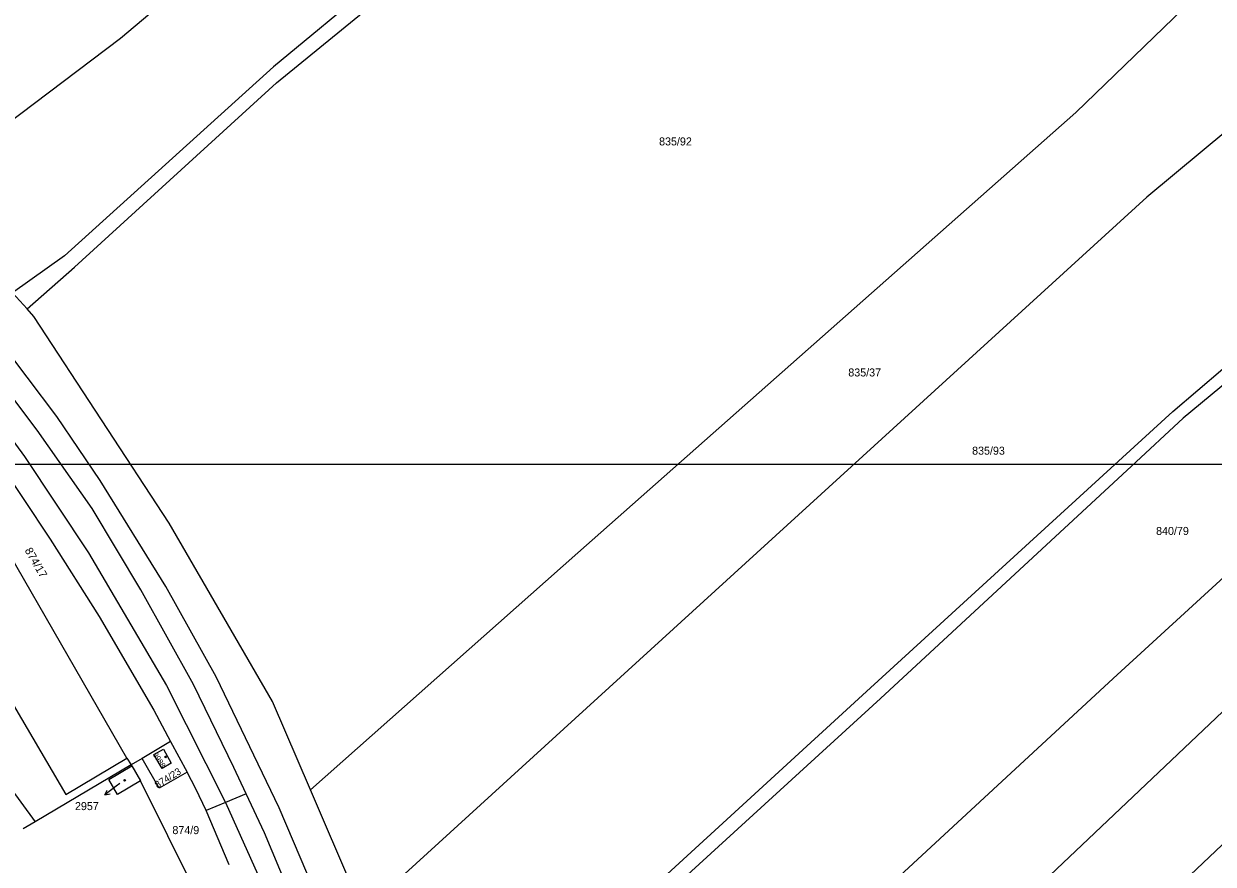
# Model space of a CAD drawing. Extents: x -679220 to -673243, y -1075091 to -1066557.
# Drawn here: x -676189 to -675936.5, y -1070584.9 to -1070406.5 of the extents above; entities that cross this region are included whole.
import ezdxf

# ---------------------------------------------------------------- set-up
doc = ezdxf.new("R2010")
doc.units = 0
for name, color, linetype in [('Default', 7, 'Continuous'), ('Hranice parcel', 7, 'Continuous'), ('Parcelní čísla', 7, 'Continuous'), ('Pop  PČ popisy', 7, 'Continuous'), ('Poz předměty', 7, 'Continuous'), ('Značky budov', 7, 'Continuous')]:
    doc.layers.add(name, color=color, linetype=linetype)

msp = doc.modelspace()

# ---------------------------------------------------------------- linework, layer by layer
at = {"layer": 'Default'}
msp.add_lwpolyline([(-675625, -1070500), (-675625, -1071000), (-676250, -1071000), (-676250, -1070500)], close=True, dxfattribs=at)
at = {"layer": 'Hranice parcel'}
for p, q in [((-676188.3, -1070467.03), (-676191.43, -1070463.58)), ((-676199.24, -1070558.73), (-676186.59, -1070575.86)), ((-676157.89, -1070558.8), (-676163.91, -1070562.41)), ((-676157.89, -1070558.8), (-676154.35, -1070565.36)), ((-676167.16, -1070562.36), (-676166.26, -1070563.77)), ((-676163.91, -1070562.41), (-676166.26, -1070563.77)), ((-676166.26, -1070563.77), (-676186.59, -1070575.86)), ((-676166.11, -1070564), (-676166.26, -1070563.77)), ((-676166.11, -1070564), (-676164.25, -1070567.17)), ((-676152.29, -1070591.15), (-676164.25, -1070567.17)), ((-676116.99, -1070595.01), (-676128.14, -1070569.09)), ((-676145.4, -1070585.04), (-676150.28, -1070573.48)), ((-676186.59, -1070575.86), (-676189.17, -1070577.38))]:
    msp.add_line(p, q, dxfattribs=at)
for points in [[(-676211.22, -1070441.76), (-676168.48, -1070409.51), (-676068.38, -1070325.38), (-676023.75, -1070282.4)], [(-676006.69, -1070301.99), (-676030.99, -1070325.83), (-676114.43, -1070397.75), (-676135.98, -1070415.61), (-676180.39, -1070455.78), (-676191.43, -1070463.58)], [(-676188.3, -1070467.03), (-676178.28, -1070458.13), (-676135.34, -1070419.06), (-676112.36, -1070400.18), (-676028.98, -1070328.16), (-676004.2, -1070304.74)], [(-675928.3, -1070389.27), (-675965.61, -1070425.29), (-676071.37, -1070518.77), (-676128.14, -1070569.09)], [(-675910.26, -1070409.8), (-675950.56, -1070443.27), (-676055.85, -1070539.31), (-676116.99, -1070595.01)], [(-676141.83, -1070569.92), (-676144.44, -1070564.33), (-676152.99, -1070546.76), (-676164.18, -1070526.62), (-676174.53, -1070509.34), (-676186.18, -1070492.73), (-676198.64, -1070476.27), (-676202.38, -1070471.31), (-676210.41, -1070461.74), (-676220.62, -1070449.69), (-676231.26, -1070438.62), (-676242.4, -1070427.2), (-676246.8, -1070423.16)], [(-676101.73, -1070632.63), (-676078.68, -1070611.06), (-676009.27, -1070547.46), (-675945.04, -1070488.8), (-675923.78, -1070470.66), (-675879.52, -1070431.13)], [(-675888.17, -1070442.92), (-675921.52, -1070472.59), (-675942.85, -1070490.23), (-675953.84, -1070500.38), (-676007.11, -1070549.73), (-676062.83, -1070600.6), (-676076.74, -1070613.35), (-676087.42, -1070623.2)], [(-676128.14, -1070569.09), (-676136.22, -1070550.32), (-676158.18, -1070512.48), (-676186.89, -1070468.59), (-676188.3, -1070467.03)], [(-675821.02, -1070475.85), (-675886.04, -1070534.84), (-675956.12, -1070601.22), (-675989.55, -1070632.94), (-676045.3, -1070682.82)], [(-676205.24, -1070485.17), (-676195, -1070498.61), (-676183.42, -1070515.85), (-676173.02, -1070532.31), (-676161.45, -1070552.19), (-676157.89, -1070558.8)], [(-676167.16, -1070562.36), (-676206.23, -1070494.6), (-676219.27, -1070501.94), (-676223.12, -1070505.27), (-676222.71, -1070505.74), (-676235.98, -1070517.22), (-676245.15, -1070525.18)], [(-676236.92, -1070534.97), (-676227.62, -1070526.87), (-676214.36, -1070515.32), (-676212.99, -1070514.04), (-676180.1, -1070570.11), (-676167.16, -1070562.36)], [(-676052.06, -1070632.69), (-675957.71, -1070545.46), (-675924.87, -1070515.38), (-675910.08, -1070529.38)], [(-676045.83, -1070657.38), (-676003.63, -1070618.02), (-675910.08, -1070529.38)], [(-676161.43, -1070561.59), (-676159.4, -1070560.45), (-676157.71, -1070563.44), (-676159.66, -1070564.54), (-676161.43, -1070561.59)], [(-676154.35, -1070565.36), (-676160.32, -1070568.73), (-676163.91, -1070562.41)], [(-676164.25, -1070567.17), (-676169.14, -1070570.07), (-676170.99, -1070566.91), (-676166.11, -1070564)], [(-676150.28, -1070573.48), (-676152.47, -1070568.85), (-676154.35, -1070565.36)], [(-676141.83, -1070569.92), (-676146.18, -1070571.75), (-676150.28, -1070573.48)], [(-676096.6, -1070729.71), (-676100.39, -1070705.42), (-676104.5, -1070680.57), (-676108.09, -1070665.81), (-676112.36, -1070647.17), (-676114.16, -1070643.32), (-676119.62, -1070626.67), (-676127.22, -1070605.16), (-676131.43, -1070593.79), (-676137.95, -1070578.22), (-676141.83, -1070569.92)]]:
    msp.add_lwpolyline(points, dxfattribs=at)
at = {"layer": 'Pop  PČ popisy'}
for p, q in [((-676168.67, -1070567.72), (-676169.43, -1070568.3)), ((-676169.43, -1070568.3), (-676171.8, -1070570.15)), ((-676171.8, -1070570.15), (-676171.31, -1070569.14)), ((-676171.8, -1070570.15), (-676170.7, -1070569.93))]:
    msp.add_line(p, q, dxfattribs=at)
at = {"layer": 'Poz předměty'}
for p, q in [((-676182.03, -1070489.86), (-676194.86, -1070472.86)), ((-676204.63, -1070476.9), (-676188.91, -1070498.32)), ((-676172.84, -1070503.43), (-676182.03, -1070489.86)), ((-676188.91, -1070498.32), (-676175.32, -1070518.77)), ((-676158.9, -1070525.9), (-676172.84, -1070503.43)), ((-676175.32, -1070518.77), (-676158.72, -1070546.97)), ((-676148.21, -1070545.12), (-676158.9, -1070525.9)), ((-676134.79, -1070572.88), (-676148.21, -1070545.12)), ((-676158.72, -1070546.97), (-676146.18, -1070571.75)), ((-676146.18, -1070571.75), (-676137.09, -1070592.09)), ((-676124.64, -1070596.68), (-676134.79, -1070572.88))]:
    msp.add_line(p, q, dxfattribs=at)
at = {"layer": 'Značky budov'}
for centre in [(-676158.91, -1070562.09), (-676167.63, -1070567.06)]:
    msp.add_circle(centre, 0.175, dxfattribs=at)

# ---------------------------------------------------------------- texts
at = {"layer": 'Parcelní čísla'}
for s, p in [('835/92', (-676054.13, -1070432.31)), ('835/37', (-676013.95, -1070481.35)), ('835/93', (-675987.66, -1070497.95)), ('840/79', (-675948.59, -1070514.99)), ('2957', (-676178.17, -1070573.39)), ('874/9', (-676157.48, -1070578.49))]:
    msp.add_text(s, height=1.7, dxfattribs=at).set_placement(p)
for s, height, rotation, p in [('874/17', 1.7, 300, (-676188.9, -1070518.27)), ('3988', 1.14, 303, (-676161.71, -1070561.6)), ('874/23', 1.5, 32, (-676160.68, -1070568.83))]:
    msp.add_text(s, height=height, rotation=rotation, dxfattribs=at).set_placement(p)

doc.saveas('drawing.dxf')
